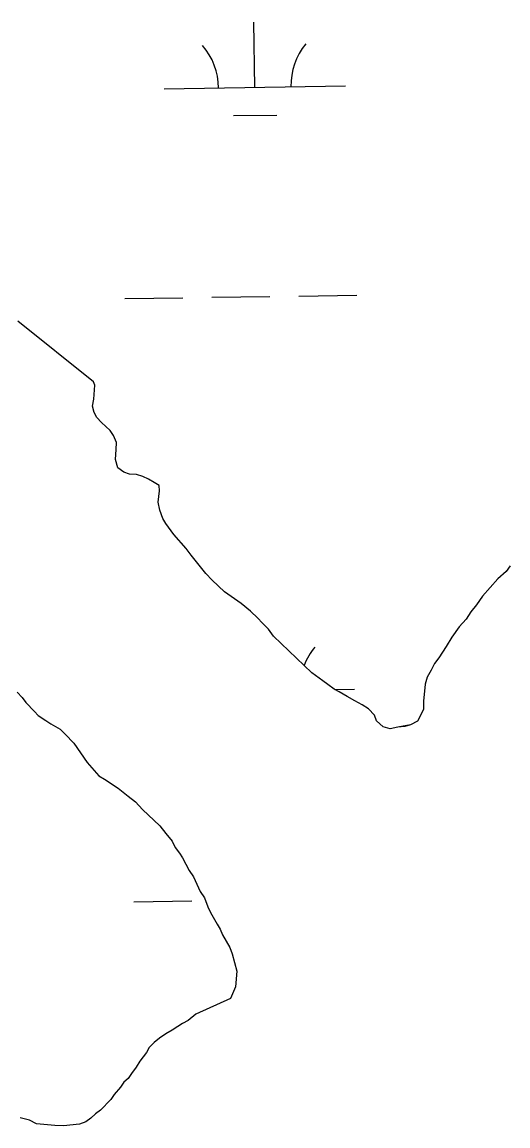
# Model space of a CAD drawing. Extents: x 3807117 to 3845308, y 337856 to 363736.
# Drawn here: x 3835633 to 3835901, y 359124 to 359733 of the extents above; entities that cross this region are included whole.
import ezdxf

# ---------------------------------------------------------------- set-up
doc = ezdxf.new("R2010")
doc.units = 0
doc.layers.add('V-TOPO-SHOR', color=7, linetype='Continuous')
doc.layers.add('V-WETL-SWMP', color=7, linetype='Continuous')

msp = doc.modelspace()

# ---------------------------------------------------------------- linework, layer by layer
at = {"layer": 'V-TOPO-SHOR'}
for p, q in [((3835630.3, 359363.11), (3835633.09, 359360.05)), ((3835633.09, 359360.05), (3835635.1, 359357.37)), ((3835635.1, 359357.37), (3835639.89, 359352.41)), ((3835639.89, 359352.41), (3835641.89, 359350.12)), ((3835641.89, 359350.12), (3835646.24, 359347.49)), ((3835646.24, 359347.49), (3835649.01, 359345.6)), ((3835649.01, 359345.6), (3835654.14, 359342.6)), ((3835654.14, 359342.6), (3835656.93, 359339.94)), ((3835656.93, 359339.94), (3835661.72, 359334.98)), ((3835661.72, 359334.98), (3835668.98, 359324.23)), ((3835668.98, 359324.23), (3835675.38, 359316.97)), ((3835675.38, 359316.97), (3835678.54, 359315.09)), ((3835678.54, 359315.09), (3835686.06, 359310.2)), ((3835686.06, 359310.2), (3835691.62, 359305.64)), ((3835691.62, 359305.64), (3835695.58, 359302.62)), ((3835695.58, 359302.62), (3835699.57, 359298.42)), ((3835699.57, 359298.42), (3835709.13, 359289.28)), ((3835709.13, 359289.28), (3835712.35, 359285.07)), ((3835712.35, 359285.07), (3835715.95, 359280.86)), ((3835715.95, 359280.86), (3835717.59, 359277.39)), ((3835717.59, 359277.39), (3835720, 359274.33)), ((3835720, 359274.33), (3835721.62, 359271.64)), ((3835721.62, 359271.64), (3835725.28, 359264.71)), ((3835725.28, 359264.71), (3835727.7, 359261.25)), ((3835727.7, 359261.25), (3835731.39, 359253.15)), ((3835731.39, 359253.15), (3835733.8, 359249.7)), ((3835733.8, 359249.7), (3835735.48, 359244.67)), ((3835735.48, 359244.67), (3835737.11, 359241.59)), ((3835737.11, 359241.59), (3835740.76, 359235.05)), ((3835740.76, 359235.05), (3835742.38, 359232.35)), ((3835742.38, 359232.35), (3835743.62, 359229.26)), ((3835743.62, 359229.26), (3835747.67, 359222.34)), ((3835747.67, 359222.34), (3835748.92, 359218.86)), ((3835748.92, 359218.86), (3835751.48, 359209.18)), ((3835751.48, 359209.18), (3835750.89, 359200.59)), ((3835750.89, 359200.59), (3835748.03, 359194.06)), ((3835748.03, 359194.06), (3835728.95, 359185.54)), ((3835721.66, 359180.31), (3835718.97, 359178.69)), ((3835724.74, 359181.94), (3835721.66, 359180.31)), ((3835728.95, 359185.54), (3835724.74, 359181.94)), ((3835712.43, 359174.64), (3835708.98, 359172.23)), ((3835715.9, 359176.67), (3835712.43, 359174.64)), ((3835718.97, 359178.69), (3835715.9, 359176.67)), ((3835705.92, 359169.82), (3835703.25, 359167.03)), ((3835708.98, 359172.23), (3835705.92, 359169.82)), ((3835701.76, 359164.27), (3835697.97, 359159.51)), ((3835703.25, 359167.03), (3835701.76, 359164.27)), ((3835696.09, 359156.35), (3835693.44, 359152.78)), ((3835697.97, 359159.51), (3835696.09, 359156.35)), ((3835691.56, 359150.01), (3835689.26, 359148.01)), ((3835693.44, 359152.78), (3835691.56, 359150.01)), ((3835687.38, 359145.24), (3835683.96, 359141.26)), ((3835689.26, 359148.01), (3835687.38, 359145.24)), ((3835682.07, 359138.49), (3835676.36, 359132.51)), ((3835683.96, 359141.26), (3835682.07, 359138.49)), ((3835676.36, 359132.51), (3835673.68, 359130.51)), ((3835637.13, 359126.95), (3835632.03, 359128.39)), ((3835641.07, 359125.09), (3835637.13, 359126.95)), ((3835651.22, 359124.15), (3835641.07, 359125.09)), ((3835668.32, 359126.1), (3835664.84, 359124.85)), ((3835671.01, 359128.11), (3835668.32, 359126.1)), ((3835673.68, 359130.51), (3835671.01, 359128.11)), ((3835655.9, 359123.87), (3835651.22, 359124.15)), ((3835664.84, 359124.85), (3835655.9, 359123.87))]:
    msp.add_line(p, q, dxfattribs=at)
for points in [[(3835712.37, 359456.16), (3835710.75, 359458.85), (3835709.09, 359463.49), (3835708.21, 359467.76), (3835708.85, 359474.01), (3835708.78, 359477.12), (3835706.02, 359478.62), (3835702.86, 359480.5), (3835699.71, 359481.98), (3835696.17, 359483.07), (3835692.27, 359483.38), (3835689.13, 359484.47), (3835685.96, 359486.74), (3835684.68, 359491.39), (3835684.95, 359496.85), (3835685.25, 359500.76), (3835683.6, 359504.61), (3835681.6, 359507.3), (3835676.82, 359511.87), (3835674.42, 359514.54), (3835672.8, 359517.23), (3835671.94, 359520.72), (3835672.63, 359524.63), (3835673.23, 359532.44), (3835672.49, 359534.18), (3835630.73, 359567.72)], [(3835840.41, 359343.7), (3835836.14, 359342.82), (3835832.22, 359343.9), (3835828.64, 359347.33), (3835827.4, 359350.42), (3835824.2, 359353.85), (3835820.64, 359356.11), (3835816.7, 359358.36), (3835812.36, 359360.6), (3835808.01, 359363.23), (3835805.25, 359364.73), (3835801.68, 359367.37), (3835798.91, 359369.26), (3835792.96, 359373.8), (3835771.85, 359393.98), (3835769.04, 359397.81), (3835765.45, 359401.24), (3835763.05, 359403.91), (3835759.07, 359407.72), (3835753.91, 359411.89), (3835744.8, 359418.31), (3835738.02, 359424.78), (3835734.43, 359428.6), (3835726.41, 359438.55), (3835723.6, 359442.38), (3835716.8, 359450.02), (3835712.37, 359456.16)], [(3835902.31, 359432.79), (3835900.04, 359429.62), (3835895.46, 359425.62), (3835887.1, 359416.08), (3835883.7, 359411.32), (3835880.67, 359407.35), (3835878.03, 359403.4), (3835874.23, 359399.03), (3835870.07, 359393.48), (3835867.07, 359388.34), (3835862.93, 359382.01), (3835860.66, 359378.84), (3835858.79, 359375.29), (3835856.54, 359371.34), (3835855.46, 359367.42), (3835854.51, 359358.05), (3835854.6, 359353.76), (3835852.74, 359349.82), (3835851.25, 359347.06), (3835847.4, 359345.03), (3835840.41, 359343.7)]]:
    msp.add_lwpolyline(points, dxfattribs=at)
at = {"layer": 'V-WETL-SWMP'}
for p, q in [((3835761.43, 359696.61), (3835760.89, 359732.61)), ((3835711.43, 359695.86), (3835811.42, 359697.36)), ((3835749.66, 359681), (3835773.66, 359681.36)), ((3835785.75, 359581.53), (3835817.74, 359582.01)), ((3835689.76, 359580.09), (3835721.75, 359580.57)), ((3835737.75, 359580.81), (3835769.75, 359581.29)), ((3835805.56, 359364.56), (3835816.41, 359364.72)), ((3835633.09, 359360.05), (3835635.1, 359357.37)), ((3835635.1, 359357.37), (3835639.89, 359352.41)), ((3835639.89, 359352.41), (3835641.89, 359350.12)), ((3835641.89, 359350.12), (3835646.24, 359347.49)), ((3835646.24, 359347.49), (3835649.01, 359345.6)), ((3835649.01, 359345.6), (3835654.14, 359342.6)), ((3835654.14, 359342.6), (3835656.93, 359339.94)), ((3835656.93, 359339.94), (3835661.72, 359334.98)), ((3835661.72, 359334.98), (3835668.98, 359324.23)), ((3835668.98, 359324.23), (3835675.38, 359316.97)), ((3835675.38, 359316.97), (3835678.54, 359315.09)), ((3835678.54, 359315.09), (3835686.06, 359310.2)), ((3835686.06, 359310.2), (3835691.62, 359305.64)), ((3835691.62, 359305.64), (3835695.58, 359302.62)), ((3835695.58, 359302.62), (3835699.57, 359298.42)), ((3835699.57, 359298.42), (3835709.13, 359289.28)), ((3835709.13, 359289.28), (3835712.35, 359285.07)), ((3835712.35, 359285.07), (3835715.95, 359280.86)), ((3835715.95, 359280.86), (3835717.59, 359277.39)), ((3835717.59, 359277.39), (3835720, 359274.33)), ((3835720, 359274.33), (3835721.62, 359271.64)), ((3835721.62, 359271.64), (3835725.28, 359264.71)), ((3835725.28, 359264.71), (3835727.7, 359261.25)), ((3835727.7, 359261.25), (3835731.39, 359253.15)), ((3835731.39, 359253.15), (3835733.8, 359249.7)), ((3835694.74, 359247.45), (3835726.74, 359247.93)), ((3835733.8, 359249.7), (3835735.48, 359244.67)), ((3835735.48, 359244.67), (3835737.11, 359241.59)), ((3835737.11, 359241.59), (3835740.76, 359235.05)), ((3835740.76, 359235.05), (3835742.38, 359232.35)), ((3835742.38, 359232.35), (3835743.62, 359229.26)), ((3835743.62, 359229.26), (3835747.67, 359222.34)), ((3835747.67, 359222.34), (3835748.92, 359218.86)), ((3835748.92, 359218.86), (3835751.48, 359209.18)), ((3835751.48, 359209.18), (3835750.89, 359200.59)), ((3835750.89, 359200.59), (3835748.03, 359194.06)), ((3835748.03, 359194.06), (3835728.95, 359185.54)), ((3835721.66, 359180.31), (3835718.97, 359178.69)), ((3835724.74, 359181.94), (3835721.66, 359180.31)), ((3835728.95, 359185.54), (3835724.74, 359181.94)), ((3835712.43, 359174.64), (3835708.98, 359172.23)), ((3835715.9, 359176.67), (3835712.43, 359174.64)), ((3835718.97, 359178.69), (3835715.9, 359176.67)), ((3835705.92, 359169.82), (3835703.25, 359167.03)), ((3835708.98, 359172.23), (3835705.92, 359169.82)), ((3835701.76, 359164.27), (3835697.97, 359159.51)), ((3835703.25, 359167.03), (3835701.76, 359164.27)), ((3835696.09, 359156.35), (3835693.44, 359152.78)), ((3835697.97, 359159.51), (3835696.09, 359156.35)), ((3835691.56, 359150.01), (3835689.26, 359148.01)), ((3835693.44, 359152.78), (3835691.56, 359150.01)), ((3835687.38, 359145.24), (3835683.96, 359141.26)), ((3835689.26, 359148.01), (3835687.38, 359145.24)), ((3835682.07, 359138.49), (3835676.36, 359132.51)), ((3835683.96, 359141.26), (3835682.07, 359138.49)), ((3835676.36, 359132.51), (3835673.68, 359130.51)), ((3835637.13, 359126.95), (3835632.03, 359128.39)), ((3835641.07, 359125.09), (3835637.13, 359126.95)), ((3835651.22, 359124.15), (3835641.07, 359125.09)), ((3835668.32, 359126.1), (3835664.84, 359124.85)), ((3835671.01, 359128.11), (3835668.32, 359126.1)), ((3835673.68, 359130.51), (3835671.01, 359128.11)), ((3835655.9, 359123.87), (3835651.22, 359124.15)), ((3835664.84, 359124.85), (3835655.9, 359123.87))]:
    msp.add_line(p, q, dxfattribs=at)
for points in [[(3835712.37, 359456.16), (3835710.75, 359458.85), (3835709.09, 359463.49), (3835708.21, 359467.76), (3835708.85, 359474.01), (3835708.78, 359477.12), (3835706.02, 359478.62), (3835702.86, 359480.5), (3835699.71, 359481.98), (3835696.17, 359483.07), (3835692.27, 359483.38), (3835689.13, 359484.47), (3835685.96, 359486.74), (3835684.68, 359491.39), (3835684.95, 359496.85), (3835685.25, 359500.76), (3835683.6, 359504.61), (3835681.6, 359507.3), (3835676.82, 359511.87), (3835674.42, 359514.54), (3835672.8, 359517.23), (3835671.94, 359520.72), (3835672.63, 359524.63), (3835673.23, 359532.44), (3835672.49, 359534.18), (3835630.73, 359567.72)], [(3835902.31, 359432.79), (3835900.04, 359429.62), (3835895.46, 359425.62), (3835887.1, 359416.08), (3835883.7, 359411.32), (3835880.67, 359407.35), (3835878.03, 359403.4), (3835874.23, 359399.03), (3835870.07, 359393.48), (3835867.07, 359388.34), (3835862.93, 359382.01), (3835860.66, 359378.84), (3835858.79, 359375.29), (3835856.54, 359371.34), (3835855.46, 359367.42), (3835854.51, 359358.05), (3835854.6, 359353.76), (3835852.74, 359349.82), (3835851.25, 359347.06), (3835847.4, 359345.03), (3835844.3, 359344.17), (3835840.41, 359343.7), (3835836.14, 359342.82), (3835832.22, 359343.9), (3835828.64, 359347.33), (3835827.4, 359350.42), (3835824.2, 359353.85), (3835820.64, 359356.11), (3835816.7, 359358.36), (3835812.36, 359360.6), (3835808.01, 359363.23), (3835805.25, 359364.73), (3835801.68, 359367.37), (3835798.91, 359369.26), (3835792.96, 359373.8), (3835771.85, 359393.98), (3835769.04, 359397.81), (3835765.45, 359401.24), (3835763.05, 359403.91), (3835759.07, 359407.72), (3835753.91, 359411.89), (3835744.8, 359418.31), (3835738.02, 359424.78), (3835734.43, 359428.6), (3835726.41, 359438.55), (3835723.6, 359442.38), (3835716.8, 359450.02), (3835712.37, 359456.16)]]:
    msp.add_lwpolyline(points, dxfattribs=at)
for centre, start, end in [((3835706.18, 359696.26), 0.08653, 41.63019), ((3835816.66, 359697.91), 140.08653, 181.63019), ((3835821.64, 359365.27), 140.08653, 159.08082)]:
    msp.add_arc(centre, 35.25, start, end, dxfattribs=at)

doc.saveas('drawing.dxf')
